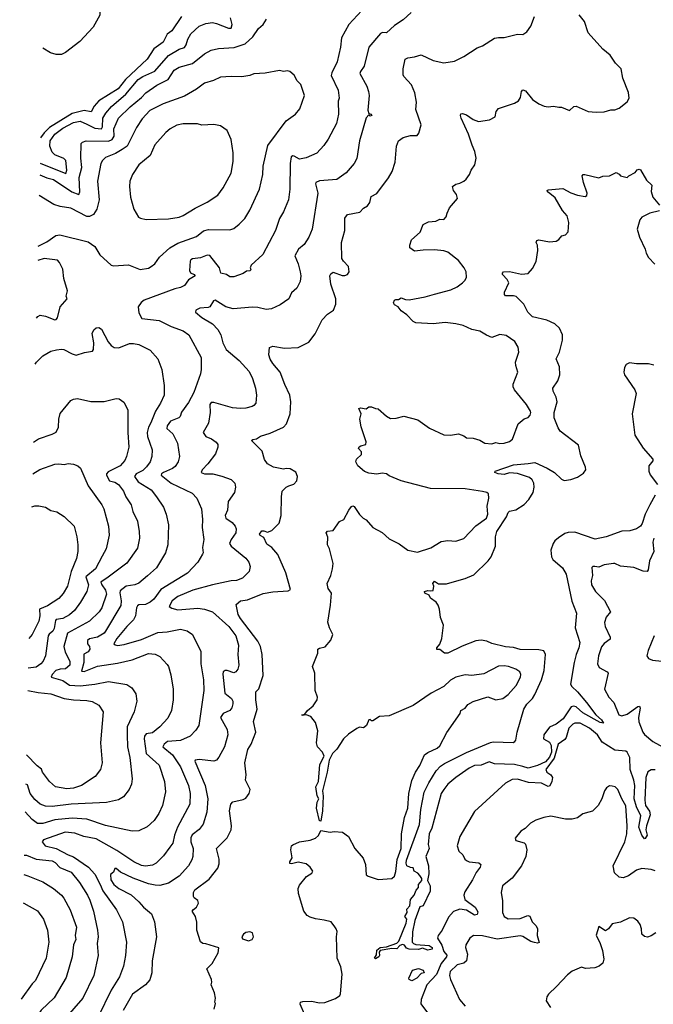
# Model space of a CAD drawing. Extents: x 2057697 to 2160550, y 827490 to 1016834.
# Tile 384 of 509: x 2059903 to 2064642, y 993569 to 1000931. Entities that reach past the tile are written whole.
import ezdxf

# ---------------------------------------------------------------- set-up
doc = ezdxf.new("R2010")
doc.units = 0

msp = doc.modelspace()

# ---------------------------------------------------------------- linework, layer by layer
at = {"layer": '0CON20XD'}
for points in [[(2060084.4, 1001272.5), (2060151.1, 1001231.1), (2060226.5, 1001166.5), (2060274.6, 1001114.6), (2060309.6, 1001089.6), (2060375, 1001059.8), (2060465, 1001041.8), (2060485, 1001027.3), (2060501.1, 1000995), (2060503.3, 1000965), (2060451.5, 1000875), (2060351.7, 1000768.3), (2060245, 1000687.1), (2060215, 1000671.1), (2060175, 1000672.1), (2060132.8, 1000682.8), (2060075, 1000719.4)], [(2062493.8, 1001035), (2062365.5, 1000894.5), (2062310, 1000795), (2062302.9, 1000725), (2062278.2, 1000615), (2062237.5, 1000535), (2062233.1, 1000515), (2062285.5, 1000405), (2062291.5, 1000345), (2062285, 1000322.5), (2062287.3, 1000225), (2062271.9, 1000155), (2062211.1, 1000038.9), (2062178.3, 999991.7), (2062125, 999934.2), (2062045, 999898.1), (2061995, 999888.9), (2061955, 999911.1), (2061945, 999913.1), (2061933.1, 999905), (2061925.4, 999855), (2061922.2, 999665), (2061912.5, 999585), (2061875.6, 999494.4), (2061846.9, 999445), (2061815.4, 999354.6), (2061721.4, 999175), (2061632.9, 999095), (2061626.7, 999076.7), (2061632.5, 999065), (2061625.9, 999054.1), (2061598.3, 999051.7), (2061575, 999032.5), (2061505, 999009.4), (2061475, 999008.6), (2061448.8, 999025), (2061407.5, 999035), (2061397.5, 999075), (2061325, 999167.1), (2061305, 999170), (2061255, 999151.8), (2061195, 999143.1), (2061183.1, 999136.9), (2061176.9, 999125), (2061172.1, 999055), (2061179.8, 999039.8), (2061208.8, 999025), (2061214, 999015), (2061165.6, 998985), (2061135.4, 998944.6), (2061105, 998928.2), (2061062, 998918), (2060834.6, 998835.4), (2060812.2, 998817.8), (2060789.4, 998785), (2060795, 998740), (2060816.7, 998696.7), (2060945, 998681.2), (2061036.4, 998636.4), (2061126, 998605), (2061167.5, 998575), (2061260, 998405), (2061261.1, 998315), (2061255.4, 998284.6), (2061204.4, 998145), (2061165, 998068), (2061112.9, 997997.1), (2061103.3, 997965), (2061092.5, 997955), (2061031.2, 997928.8), (2061005.4, 997895), (2061004.5, 997875), (2061048.2, 997835), (2061082.7, 997765), (2061098.5, 997665), (2061089.1, 997625), (2061065, 997590), (2061045.3, 997574.7), (2060978.1, 997545), (2060964.4, 997535), (2060961.4, 997525), (2061036.8, 997466.8), (2061191.8, 997391.8), (2061226.7, 997355), (2061262.5, 997275), (2061270.8, 997195), (2061267.9, 997135), (2061280, 997045), (2061270.6, 996985), (2061276, 996945), (2061271.2, 996935), (2061236, 996875), (2061157.6, 996792.4), (2060958.7, 996671.3), (2060905, 996598.9), (2060879.2, 996575), (2060845, 996559.2), (2060795, 996556.5), (2060785, 996550), (2060777.3, 996532.7), (2060770, 996475), (2060754.6, 996445), (2060703.8, 996395), (2060628.9, 996305), (2060608, 996265), (2060616.7, 996256.7), (2060635, 996253.1), (2060685, 996259.7), (2060815, 996297.9), (2060935, 996348.8), (2061005, 996354.5), (2061105.4, 996375.4), (2061155, 996363.1), (2061195.7, 996335), (2061257.9, 996207.9), (2061256.4, 996115), (2061276.4, 995995), (2061280.5, 995915), (2061242.9, 995655), (2061221.3, 995618.7), (2061176.9, 995573.1), (2061105, 995542), (2061008.1, 995535), (2060983.8, 995515), (2060973.1, 995495), (2061045.6, 995435.6), (2061106.1, 995345), (2061165.4, 995205), (2061177.7, 995145), (2061174.6, 995065), (2061083.4, 994895), (2061061.1, 994835), (2061047.3, 994775), (2061025.9, 994744.1), (2060979.2, 994680.7), (2060924.4, 994625), (2060895, 994610), (2060845, 994601.8), (2060815, 994606.2), (2060755.3, 994635.3), (2060629.8, 994719.8), (2060475, 994805.9), (2060383, 994823), (2060315, 994848.4), (2060243.8, 994856.2), (2060080.2, 994799.8), (2060070.6, 994785), (2060094.1, 994754.1), (2060175, 994734.2), (2060265, 994686.8), (2060305, 994672.7), (2060417.6, 994595), (2060465, 994541.8), (2060505.6, 994465), (2060525, 994416.7), (2060626, 994276), (2060671.9, 994185), (2060701.1, 994035), (2060694.5, 993935.5), (2060678.1, 993855), (2060649.1, 993775), (2060587.8, 993675), (2060490.9, 993475)], [(2062831.2, 1000985), (2062769.8, 1000930.2), (2062705, 1000887.5), (2062645, 1000833.3), (2062616, 1000836), (2062601.4, 1000828.6), (2062513.1, 1000725), (2062478.1, 1000585), (2062452.2, 1000545), (2062447.9, 1000527.9), (2062500, 1000435), (2062511.9, 1000395), (2062517.5, 1000365), (2062507.5, 1000255), (2062515, 1000230), (2062530, 1000225), (2062536, 1000215), (2062525, 1000210), (2062515, 1000220), (2062495, 1000197.5), (2062445, 1000026.7), (2062425, 999893.3), (2062403.8, 999855), (2062345, 999785.7), (2062275, 999735.6), (2062144.7, 999725.3), (2062118, 999715), (2062115.8, 999704.2), (2062132.2, 999635), (2062089.4, 999365), (2062065, 999304), (2062029.2, 999250.8), (2061987.5, 999215), (2061961.2, 999165), (2061986.4, 999105), (2062000.9, 999045), (2062004.5, 999015), (2061999.4, 998975), (2061976.2, 998923.8), (2061935, 998888.8), (2061915.5, 998844.5), (2061850.3, 998799.7), (2061785, 998769.2), (2061745, 998764.3), (2061685, 998780.6), (2061645, 998782.2), (2061499.2, 998769.2), (2061445, 998783.6), (2061365, 998834.2), (2061351.5, 998828.5), (2061325, 998784.4), (2061311.7, 998778.3), (2061251.2, 998775), (2061220.3, 998759.7), (2061218, 998745), (2061265.6, 998705), (2061345, 998656.4), (2061385.5, 998615), (2061408.1, 998575), (2061422.9, 998515), (2061446, 998465), (2061543.8, 998383.8), (2061620.2, 998300.2), (2061645, 998248.8), (2061666.4, 998176.4), (2061674.4, 998125), (2061670, 998065), (2061655, 998046), (2061640.9, 998039.1), (2061594.4, 998025.6), (2061555, 998024.5), (2061495, 998028.2), (2061355, 998069.4), (2061335, 998068), (2061325.5, 998054.5), (2061326.8, 997993.2), (2061314.5, 997915.5), (2061274.5, 997844.5), (2061295, 997815.7), (2061336.9, 997796.9), (2061372.1, 997772.1), (2061384, 997755), (2061385.8, 997735), (2061366.7, 997685), (2061310.5, 997609.5), (2061268.6, 997565), (2061260.8, 997545), (2061285, 997535.6), (2061346.6, 997536.6), (2061415, 997517.3), (2061484.5, 997494.5), (2061510.8, 997465), (2061517.5, 997435), (2061510, 997395), (2061461.3, 997328.7), (2061455.8, 997265), (2061440.6, 997225), (2061445.8, 997205), (2061492.2, 997172.2), (2061514.3, 997145), (2061520.6, 997125), (2061518.9, 997095), (2061484.4, 997045), (2061473.1, 997015), (2061484.3, 996995), (2061594.3, 996905), (2061615.7, 996875), (2061627.3, 996842.7), (2061619.2, 996805), (2061568.8, 996755), (2061525, 996739.1), (2061485, 996736.1), (2061343.8, 996705), (2061197.1, 996665), (2061085, 996617.7), (2061044.3, 996585), (2061022, 996545), (2061040.6, 996530.6), (2061085, 996520), (2061235, 996531.8), (2061285, 996523.8), (2061345, 996503.9), (2061466.9, 996395), (2061520.4, 996325), (2061538.2, 996255), (2061534.6, 996185), (2061540.7, 996105), (2061534.1, 996075.9), (2061519.4, 996055), (2061505, 996048.8), (2061455, 996065.5), (2061440, 996065), (2061425.5, 996054.5), (2061422.2, 996037.8), (2061437, 995897), (2061486.2, 995855), (2061496.1, 995835), (2061497.5, 995815), (2061488.5, 995785), (2061475, 995765.6), (2061425, 995743.8), (2061404.6, 995715), (2061454, 995625), (2061459.3, 995585), (2061435, 995495.8), (2061391.9, 995418.1), (2061375, 995395.8), (2061355, 995388.1), (2061245, 995399.6), (2061214.6, 995395.4), (2061211.7, 995388.3), (2061290.5, 995205), (2061310, 995105), (2061302.9, 995005), (2061274.7, 994915.3), (2061244.7, 994875.3), (2061192.8, 994837.2), (2061182, 994815), (2061182.7, 994785), (2061199.2, 994735), (2061196.7, 994675), (2061189.3, 994650.7), (2061165.4, 994604.6), (2061095, 994526.7), (2061015, 994474.5), (2060951.3, 994458.7), (2060915, 994459.7), (2060865, 994471.2), (2060752.5, 994512.5), (2060657.1, 994557.1), (2060624.2, 994585.8), (2060613.3, 994585), (2060605, 994557.5), (2060580.8, 994539.2), (2060585, 994500), (2060606.5, 994465), (2060644.5, 994435), (2060736.9, 994386.9), (2060795, 994335.3), (2060828.9, 994295), (2060888.5, 994245), (2060912.3, 994185), (2060925.6, 994075), (2060892.7, 993895), (2060890, 993805), (2060876.4, 993753.6), (2060845, 993714), (2060745.6, 993645), (2060677.3, 993522.7)], [(2060052.8, 999770.5), (2060105, 999748.4), (2060155, 999736.1), (2060293.4, 999643.4), (2060345.6, 999625), (2060353.3, 999645), (2060347.9, 999752.1), (2060366.7, 999825), (2060359.4, 999895), (2060363.8, 1000005), (2060373.5, 1000016.5), (2060400, 1000025), (2060566.7, 1000023.3), (2060594.8, 1000035.2), (2060609.4, 1000060.6), (2060606.1, 1000115), (2060642.5, 1000195), (2060730.2, 1000279.8), (2060815, 1000349.2), (2060845.8, 1000384.2), (2060929.3, 1000440.7), (2061012.7, 1000485), (2061059.4, 1000555), (2061095, 1000575.4), (2061195, 1000602.7), (2061285, 1000676.9), (2061335, 1000704.4), (2061390, 1000715), (2061507.4, 1000722.6), (2061588.1, 1000751.9), (2061647.4, 1000802.6), (2061689.2, 1000865), (2061724.3, 1000895.7), (2061748, 1000935)], [(2060054.8, 999857.3), (2060248.2, 999781.8), (2060255.8, 999805), (2060249, 999879), (2060233.6, 999893.6), (2060165, 999921), (2060145, 999940.4), (2060127.1, 999985), (2060130.2, 1000025), (2060164.7, 1000075), (2060225, 1000119), (2060305, 1000163.5), (2060355, 1000173), (2060405, 1000149.1), (2060465, 1000120.2), (2060515.2, 1000114.8), (2060521, 1000129), (2060525, 1000195.6), (2060546.9, 1000233.1), (2060588.9, 1000281.1), (2060695.7, 1000375), (2060789.6, 1000485), (2060825, 1000507.1), (2060914.8, 1000545.2), (2061016.4, 1000663.6), (2061095, 1000710.7), (2061135.6, 1000724.4), (2061147.7, 1000742.3), (2061159.2, 1000785), (2061182.9, 1000825), (2061245, 1000883.1), (2061295, 1000903.8), (2061345, 1000909.6), (2061375, 1000903.8), (2061465, 1000867.5), (2061485, 1000868.1), (2061491.1, 1000895), (2061479.6, 1000945)], [(2061113.3, 1000955), (2061040.9, 1000849.1), (2061005, 1000823.1), (2060976.1, 1000763.9), (2060907.2, 1000712.8), (2060856.8, 1000635), (2060693.8, 1000485), (2060639.2, 1000415), (2060495.4, 1000324.6), (2060460.3, 1000285), (2060437.4, 1000242.6), (2060385, 1000252.8), (2060295, 1000229.1), (2060126.7, 1000125), (2060086.3, 1000085), (2060059.3, 1000048.3)], [(2061357, 993533), (2061366.7, 993575), (2061362.5, 993585), (2061367.5, 993615), (2061360, 993655), (2061333.8, 993715), (2061340, 993735), (2061338, 993755), (2061302.5, 993835), (2061342.5, 993875), (2061387.5, 993955), (2061391.7, 993991.7), (2061295, 994022.5), (2061273.6, 994023.6), (2061255, 994037.5), (2061228.8, 994125), (2061227, 994183), (2061216.7, 994225), (2061193.8, 994265), (2061201.7, 994278.3), (2061226.2, 994295), (2061240, 994325), (2061235.8, 994345.8), (2061207.5, 994365), (2061203.3, 994375), (2061203.3, 994405), (2061213.8, 994425), (2061319.4, 994505), (2061385, 994588.6), (2061395, 994620), (2061393.8, 994655), (2061374.3, 994735), (2061454.2, 994815), (2061484.4, 994875), (2061487.5, 994905), (2061472.7, 995015), (2061481.2, 995065), (2061496.2, 995083.8), (2061575, 995100), (2061595, 995110), (2061618.8, 995145), (2061626.7, 995175), (2061592.5, 995245), (2061595.9, 995284.1), (2061587.5, 995375), (2061608.2, 995475), (2061634.3, 995515), (2061667.8, 995605), (2061650.8, 995685), (2061678.9, 995775), (2061669.2, 995845), (2061668.8, 995905), (2061691.7, 995928.3), (2061723, 996027), (2061717.1, 996185), (2061704.4, 996245), (2061684.4, 996285), (2061553.3, 996455), (2061536.2, 996485), (2061521.7, 996558.3), (2061554.2, 996585.8), (2061606.4, 996593.6), (2061725, 996640.8), (2061795, 996654.6), (2061909.5, 996660.5), (2061929.4, 996670.6), (2061894.4, 996795), (2061832.4, 996932.4), (2061788.1, 996985), (2061750.7, 997010.7), (2061729.1, 997059.1), (2061702, 997075), (2061695.7, 997085), (2061715, 997108.6), (2061729.7, 997109.7), (2061755, 997100), (2061788.3, 997111.7), (2061843.2, 997166.8), (2061859.2, 997225), (2061860, 997365), (2061866.7, 997405), (2061895, 997436.2), (2061916.4, 997446.4), (2061952.3, 997457.7), (2061975, 997482.5), (2061980, 997515), (2061967.3, 997547.3), (2061925, 997574), (2061895, 997576.2), (2061875, 997570), (2061800, 997585), (2061755, 997610), (2061732.7, 997642.7), (2061716.2, 997705), (2061637.5, 997785), (2061646.7, 997793.3), (2061675, 997796.2), (2061705, 997818), (2061775, 997838.9), (2061876, 997885), (2061899.3, 997910.7), (2061926.4, 997983.6), (2061931.4, 998075), (2061922.9, 998125), (2061885, 998202.5), (2061852, 998295), (2061795, 998360), (2061775, 998393.3), (2061766, 998425), (2061770, 998480), (2061795, 998490), (2061883.6, 998476.4), (2061985, 998480.8), (2062065, 998521.2), (2062111.7, 998581.7), (2062165, 998686), (2062205, 998730), (2062250, 998760), (2062268, 998805), (2062267.5, 998845), (2062228.6, 998955), (2062223.1, 999015), (2062228.6, 999031.4), (2062246.1, 999043.9), (2062315, 999019.4), (2062335, 999018.6), (2062353.3, 999025), (2062366, 999045), (2062362.5, 999085), (2062324.7, 999124.7), (2062313.3, 999145), (2062310.8, 999265), (2062334, 999355), (2062333.3, 999446.7), (2062355, 999473.8), (2062447.4, 999492.6), (2062475, 999523.3), (2062505, 999540), (2062520.8, 999565), (2062531.7, 999608.3), (2062575, 999631.2), (2062661.7, 999748.3), (2062688, 999795), (2062712, 999865), (2062720.8, 999985), (2062736.2, 1000025), (2062770.3, 1000049.7), (2062825, 1000066.2), (2062875, 1000066.2), (2062887.6, 1000082.4), (2062905.7, 1000144.3), (2062865, 1000260), (2062870, 1000315), (2062858.8, 1000385), (2062832.5, 1000445), (2062775.7, 1000505.7), (2062769.7, 1000519.7), (2062770, 1000565), (2062786.2, 1000635), (2062805, 1000647.1), (2062855, 1000652.5), (2062905, 1000669.2), (2062995, 1000626.2), (2063075, 1000608.8), (2063155, 1000620), (2063225, 1000656.2), (2063325, 1000720), (2063365, 1000736), (2063455, 1000792.5), (2063485, 1000799.2), (2063525, 1000797.5), (2063625, 1000822), (2063665, 1000821.2), (2063695, 1000840), (2063725, 1000882.5), (2063751.9, 1000955)], [(2062187.1, 996242.9), (2062228.8, 996291.2), (2062246, 996335), (2062220, 996385), (2062206.4, 996426.4), (2062227.5, 996555), (2062234.3, 996644.3), (2062209.3, 996679.3), (2062201.2, 996715), (2062230, 996775), (2062243.3, 996825), (2062246.7, 996865), (2062220.8, 996975), (2062203.9, 997006.1), (2062207, 997063), (2062194.4, 997095), (2062205, 997108), (2062247.5, 997112.5), (2062295, 997180), (2062326.4, 997193.6), (2062363.8, 997265), (2062385, 997292.5), (2062395, 997297.5), (2062405, 997292.5), (2062445, 997232.5), (2062472.5, 997205), (2062495, 997192.5), (2062545, 997133.3), (2062615, 997096), (2062665, 997050), (2062741.2, 997011.2), (2062805, 996965.8), (2062878.8, 996951.2), (2062977.1, 996982.9), (2063055, 997030), (2063105, 997036.2), (2063165, 997033.3), (2063225, 997051.2), (2063314.3, 997145.7), (2063395, 997204), (2063402.9, 997235), (2063400, 997295), (2063411.2, 997355), (2063410, 997385), (2063395.5, 997395.5), (2063365, 997402.9), (2063235, 997424.3), (2062975, 997425.6), (2062755, 997484), (2062665, 997520), (2062645, 997536), (2062615, 997540), (2062575, 997532.9), (2062515, 997540.8), (2062482.3, 997552.3), (2062432.5, 997595), (2062416.7, 997625), (2062422.5, 997645), (2062458.8, 997681.2), (2062459.5, 997699.5), (2062436.7, 997725), (2062442.3, 997737.7), (2062455, 997744), (2062492.5, 997755), (2062493.3, 997775), (2062457.3, 997887.3), (2062446.2, 997945), (2062456.7, 997985), (2062440, 998025), (2062450.7, 998029.3), (2062495, 998022.5), (2062515, 998037.5), (2062535, 998037.5), (2062563, 998023), (2062585, 998022.5), (2062645, 997966.2), (2062675, 997950), (2062717.7, 997952.3), (2062775, 997966), (2062880.5, 997940.5), (2062967.6, 997877.6), (2063075, 997827.1), (2063124.3, 997825.7), (2063185, 997834.2), (2063225, 997820), (2063245, 997803.8), (2063295, 997803.3), (2063345, 997788), (2063382.5, 997765), (2063435, 997760), (2063465, 997770), (2063495, 997762.9), (2063525.5, 997764.5), (2063565, 997777.1), (2063589.2, 997795), (2063629.7, 997910.3), (2063675, 997946.2), (2063705, 997956.7), (2063720, 997975), (2063726.7, 997995), (2063723.8, 998005), (2063694.2, 998055), (2063603.2, 998163.2), (2063594, 998185), (2063594, 998205), (2063628, 998295), (2063612.5, 998345), (2063611.2, 998371.2), (2063636.4, 998446.4), (2063631.7, 998481.7), (2063606.7, 998525), (2063540.8, 998570.8), (2063495, 998577.5), (2063435, 998556.2), (2063395, 998572), (2063345, 998602.5), (2063285, 998616), (2063220, 998645), (2063165, 998657.9), (2063085, 998666.6), (2062995, 998658.2), (2062865, 998665.7), (2062845.6, 998675.6), (2062798.8, 998725), (2062755, 998753.3), (2062733.8, 998783.8), (2062705, 998800), (2062699.4, 998815), (2062705, 998833.8), (2062715, 998840), (2062735, 998840), (2062755, 998852.5), (2062788.8, 998838.8), (2062815, 998836), (2062935, 998858), (2063005, 998879.2), (2063127.6, 998912.4), (2063173.8, 998935), (2063213.8, 998965), (2063235.6, 998984.4), (2063244.2, 999005), (2063240.8, 999045), (2063227.5, 999075), (2063185, 999131.4), (2063105, 999192.5), (2063075, 999202.5), (2063005, 999210), (2062921.1, 999208.9), (2062855, 999200.8), (2062821.2, 999225), (2062820, 999245), (2062832, 999285), (2062897.3, 999342.7), (2062921.2, 999398.8), (2062960.9, 999419.1), (2063016.1, 999423.9), (2063045, 999440), (2063075, 999437.5), (2063093.6, 999456.4), (2063098.8, 999485), (2063116.2, 999525), (2063176.7, 999595), (2063170, 999625), (2063146.7, 999655), (2063140, 999685), (2063165, 999702), (2063195, 999708.8), (2063225.7, 999724.3), (2063241.2, 999738.8), (2063267.4, 999772.6), (2063280, 999805), (2063306.2, 999845), (2063316.2, 999895), (2063306.7, 999945), (2063286.7, 999993.3), (2063260.5, 1000075), (2063204, 1000196), (2063198.8, 1000215), (2063202, 1000228), (2063215, 1000230), (2063245, 1000220), (2063295, 1000186), (2063335, 1000171.2), (2063417.7, 1000182.3), (2063460, 1000205), (2063466.7, 1000245), (2063485, 1000266.7), (2063603.9, 1000306.1), (2063632.5, 1000325), (2063649.5, 1000350.5), (2063656.7, 1000395), (2063665, 1000406.7), (2063685, 1000400), (2063738.8, 1000335), (2063785, 1000302), (2063825, 1000284), (2063855, 1000279.2), (2063895, 1000285.8), (2063933.9, 1000276.1), (2063955, 1000277.5), (2064015, 1000251.2), (2064048, 1000282), (2064065, 1000284.2), (2064154.3, 1000244.3), (2064215, 1000238.9), (2064275, 1000242.9), (2064325, 1000257.5), (2064355, 1000257.5), (2064385, 1000269.2), (2064445, 1000316.7), (2064460, 1000345), (2064456.9, 1000386.9), (2064414, 1000495), (2064400, 1000565), (2064358.8, 1000605), (2064320, 1000665), (2064265, 1000710.6), (2064155, 1000833.8), (2064126.6, 1000916.6), (2064086.8, 1000966.8)], [(2060040.3, 999238.4), (2060105, 999270.9), (2060173.2, 999316.8), (2060202.7, 999322.7), (2060415, 999270), (2060463.8, 999235), (2060502.1, 999172.1), (2060586.1, 999096.1), (2060605, 999092), (2060717.7, 999097.7), (2060805, 999064), (2060865, 999074), (2060886.7, 999085), (2060913.3, 999105), (2060948, 999155), (2061025.3, 999224.7), (2061085, 999260.4), (2061225, 999310.9), (2061276.5, 999353.5), (2061315, 999362.1), (2061475, 999360), (2061505, 999369.2), (2061545, 999402), (2061585.7, 999445), (2061623.4, 999506.6), (2061696.9, 999663.1), (2061720.4, 999775), (2061724.5, 999835), (2061759.7, 999990.3), (2061895.8, 1000174.2), (2061965.6, 1000224.4), (2061998.8, 1000265), (2062032, 1000365), (2062005, 1000446.7), (2061978.8, 1000475), (2061955, 1000517.5), (2061923.6, 1000543.6), (2061905, 1000548.8), (2061875, 1000543.8), (2061845, 1000551.2), (2061738.8, 1000531.2), (2061655, 1000527.5), (2061625, 1000514.2), (2061565, 1000504.3), (2061485, 1000507.5), (2061405, 1000500.6), (2061352.8, 1000477.2), (2061285, 1000456.9), (2061225, 1000410.6), (2061135, 1000360), (2060975, 1000302.7), (2060875, 1000251.9), (2060819.6, 1000190.4), (2060776.2, 1000125), (2060706.9, 999985), (2060670.4, 999959.6), (2060620, 999930), (2060545, 999900), (2060522.4, 999877.6), (2060510, 999855), (2060485.6, 999725), (2060496.5, 999585), (2060480.6, 999515), (2060455, 999474.2), (2060425, 999458.6), (2060405, 999458.6), (2060285, 999521.5), (2060205, 999533.5), (2060159.1, 999549.1), (2060049.2, 999616.9)], [(2060847.7, 999437.7), (2061015, 999442.9), (2061095, 999455.6), (2061125, 999466.5), (2061215, 999522.2), (2061305, 999567.1), (2061385, 999620), (2061425.5, 999674.5), (2061485.5, 999784.5), (2061499.1, 999870.9), (2061498.6, 999935), (2061484.2, 1000035), (2061455, 1000103.3), (2061405, 1000136.7), (2061355, 1000148.8), (2061265, 1000142.9), (2061232.7, 1000152.7), (2061125, 1000151.9), (2061078.3, 1000141.7), (2061028.8, 1000115), (2060995, 1000088.8), (2060914.3, 999995), (2060878, 999915), (2060794.6, 999845.4), (2060747.1, 999775), (2060727.1, 999725), (2060723.3, 999685), (2060730.6, 999605), (2060756, 999515), (2060791.2, 999455), (2060806.1, 999446.1), (2060847.7, 999437.7)], [(2063665, 995347.8), (2063602.6, 995362.6), (2063455, 995367.5), (2063415, 995382.9), (2063355, 995358), (2063305, 995354.2), (2063263.3, 995335), (2063165, 995266), (2063105, 995214.2), (2063074, 995176), (2063055.6, 995145), (2062984, 994886), (2062964.3, 994845), (2062958.8, 994765), (2062966.2, 994735), (2062940, 994675), (2062959.5, 994605), (2062961.8, 994545), (2062951.8, 994495), (2062972.5, 994455), (2062972, 994415), (2062920, 994305), (2062895, 994297.5), (2062858.6, 994195), (2062841.7, 994111.7), (2062837.5, 994035), (2062847.5, 994025), (2062865, 994016.7), (2062965, 994008.4), (2062987.8, 993995), (2062987.2, 993982.8), (2062955, 993973.8), (2062915, 993988.8), (2062885, 993979.5), (2062815, 993981.9), (2062795, 993989.2), (2062781.7, 994011.7), (2062765, 994017.1), (2062745, 994009.2), (2062723.8, 993985), (2062685, 993986.9), (2062599.3, 993970.7), (2062591.7, 993958.3), (2062593.8, 993935), (2062588.8, 993925), (2062565, 993908.8), (2062556.7, 993915), (2062570.5, 993939.5), (2062574, 993975), (2062598.8, 993995), (2062645, 993999.2), (2062723, 994027), (2062738, 994042), (2062792.2, 994175), (2062798.6, 994205), (2062783.9, 994226.1), (2062800.8, 994255), (2062799.3, 994280.7), (2062820.8, 994305), (2062825, 994352.5), (2062853.8, 994385), (2062868, 994422), (2062885, 994442.5), (2062885.7, 994465), (2062910.4, 994495), (2062909.2, 994509.2), (2062895, 994533.3), (2062880.7, 994550.7), (2062852.5, 994565), (2062845, 994590), (2062825, 994591.2), (2062799.2, 994605), (2062793.8, 994623.8), (2062796.8, 994646.8), (2062892.6, 994915), (2062903.1, 995025), (2062928.8, 995155), (2062963.4, 995225), (2063018.6, 995315), (2063050.1, 995349.9), (2063080.5, 995369.5), (2063245, 995453.1), (2063425, 995528), (2063445, 995532), (2063593.6, 995526.4), (2063605, 995533.3), (2063613.8, 995545), (2063624, 995605), (2063672.7, 995775), (2063696.7, 995813.3), (2063738.8, 995855), (2063755.3, 995885), (2063804.2, 995995.8), (2063826.2, 996065), (2063836, 996185), (2063822.5, 996212.5), (2063785, 996220), (2063646.7, 996223.3), (2063596.4, 996236.4), (2063535, 996241.5), (2063435, 996267.8), (2063395.4, 996285.4), (2063355, 996290.9), (2063313.8, 996286.2), (2063212.4, 996247.6), (2063105, 996196), (2063080, 996195), (2063045, 996222.5), (2063023, 996223), (2063023.8, 996235), (2063045, 996262.5), (2063061.2, 996305), (2063073, 996403), (2063050.7, 996460.7), (2063043.3, 996525), (2063033.3, 996555), (2063017.5, 996575), (2062975, 996606.7), (2062965, 996628.8), (2062932.4, 996642.4), (2062930, 996655), (2062955, 996664.4), (2062975, 996660), (2062995.9, 996664.1), (2063000, 996695), (2062993.3, 996715), (2063005, 996732.5), (2063035, 996713.8), (2063095, 996714.2), (2063119.1, 996720.9), (2063235, 996752.2), (2063300.5, 996779.5), (2063407.5, 996885), (2063428.1, 996915), (2063460.9, 996995), (2063461.7, 997065), (2063471.5, 997105), (2063542.7, 997215), (2063555, 997247.5), (2063565, 997256.4), (2063613.4, 997266.6), (2063675, 997306.2), (2063710.4, 997345), (2063742.8, 997397.2), (2063751.2, 997435), (2063747.2, 997465), (2063735, 997490), (2063715, 997507.2), (2063625, 997537), (2063565, 997542.5), (2063525, 997531.5), (2063482.5, 997535), (2063456.2, 997545), (2063460, 997555), (2063595, 997602.6), (2063706.3, 997613.7), (2063755, 997620.7), (2063847.5, 997577.5), (2063903.5, 997545), (2063955, 997496.2), (2063975, 997486.7), (2064025, 997492.2), (2064075, 997509.7), (2064120.5, 997539.5), (2064136.2, 997565), (2064135.4, 997585), (2064099.2, 997669.2), (2064081.1, 997751.1), (2063945.5, 997855.5), (2063929.8, 997879.8), (2063899.7, 997955), (2063901.3, 997995), (2063923.3, 998075), (2063915, 998108.6), (2063892.7, 998155), (2063890.7, 998175), (2063928.3, 998231.7), (2063942.1, 998275), (2063940, 998335), (2063915.3, 998395), (2063940, 998445), (2063962, 998535), (2063961.8, 998575), (2063941.1, 998625), (2063905, 998656.4), (2063845.4, 998685.4), (2063739.3, 998709.3), (2063704, 998745), (2063673.3, 998803.3), (2063615, 998861.9), (2063595, 998867.8), (2063535, 998866.7), (2063527.7, 998877.7), (2063528.9, 998895), (2063561.9, 998965), (2063548.8, 998988.8), (2063513.8, 999025), (2063512.5, 999035), (2063520, 999045), (2063565, 999049.2), (2063655, 999027.5), (2063705, 999034.4), (2063738.7, 999071.3), (2063765.7, 999124.3), (2063779.2, 999205), (2063776, 999245), (2063766, 999265), (2063770, 999280), (2063785, 999285.6), (2063865, 999270), (2063915, 999276.2), (2063935, 999286.7), (2063957.5, 999315), (2063985, 999323.8), (2064006, 999345), (2064010.6, 999415), (2063998.1, 999465), (2063961.9, 999505), (2063908.5, 999598.5), (2063868.3, 999631.7), (2063851.2, 999645), (2063847.5, 999655), (2063855, 999660), (2063965, 999670), (2064025, 999637.5), (2064075, 999618.9), (2064131.2, 999608.8), (2064144.1, 999615.9), (2064147.1, 999635), (2064120, 999715), (2064110, 999765), (2064116.4, 999773.6), (2064130, 999775), (2064235, 999748.8), (2064265, 999761.2), (2064315, 999763.3), (2064365, 999787.5), (2064385, 999777.5), (2064395, 999763.3), (2064445, 999752.5), (2064457.5, 999765), (2064505, 999787.5), (2064521.7, 999808.3), (2064535, 999812.5), (2064545, 999807.5), (2064591.2, 999731.2), (2064630, 999695), (2064626.4, 999646.4), (2064637.5, 999605), (2064687.5, 999545)], [(2064687, 999503), (2064615, 999484), (2064555, 999455.8), (2064540.8, 999435), (2064521.9, 999365), (2064537.8, 999305), (2064581.4, 999215), (2064587.5, 999185), (2064605, 999153.8), (2064652.2, 999102.2)], [(2060027.6, 998698.8), (2060037.8, 998712.2), (2060055, 998721.4), (2060095, 998715.5), (2060165, 998688), (2060175, 998690), (2060185, 998702.5), (2060204.4, 998785), (2060256.7, 998845), (2060251.2, 998865), (2060259.2, 998905), (2060232.5, 998995), (2060225.6, 999065.6), (2060201.4, 999115), (2060185, 999134.2), (2060085, 999144.7), (2060037.8, 999130.9)], [(2060019.6, 998355.7), (2060028.7, 998371.3), (2060075, 998418.6), (2060135, 998452), (2060177.3, 998462.7), (2060215, 998468.6), (2060232.5, 998465), (2060295, 998432.2), (2060325, 998423.3), (2060387, 998443), (2060446.4, 998453.6), (2060454.4, 998465.6), (2060458.1, 998515), (2060446, 998585), (2060456.4, 998613.6), (2060475, 998626.7), (2060495, 998630), (2060515, 998616.7), (2060565, 998523.3), (2060586.2, 998495), (2060609.7, 998479.7), (2060645, 998477.5), (2060725, 998509.1), (2060755, 998510.9), (2060793.6, 998503.6), (2060879.7, 998459.7), (2060935, 998396.7), (2060965.6, 998315.6), (2060984.4, 998195), (2060982.2, 998125), (2060955.6, 998065), (2060919.5, 998005), (2060884.2, 997915.8), (2060865.2, 997884.8), (2060855.3, 997845), (2060857.6, 997815), (2060894.4, 997715.6), (2060892.2, 997665), (2060878.2, 997625), (2060852.1, 997587.9), (2060825, 997560), (2060774.4, 997535), (2060761.5, 997515), (2060789.1, 997475), (2060885, 997416.7), (2060926.9, 997365), (2060977.6, 997287.6), (2060998.1, 997235), (2061015.6, 997155), (2061011.2, 997005), (2060994.4, 996945), (2060925, 996831.9), (2060858.1, 996771.9), (2060795, 996717.5), (2060765, 996704.6), (2060700, 996695), (2060655, 996660), (2060651.3, 996645), (2060662.9, 996585), (2060658.7, 996551.3), (2060545, 996358.9), (2060534.4, 996345), (2060485, 996315.4), (2060425, 996302.1), (2060410.4, 996289.6), (2060410, 996265), (2060423.9, 996243.9), (2060427.7, 996225), (2060415, 996204.5), (2060383.8, 996186.2), (2060382.3, 996125), (2060365, 996060), (2060385, 996056.8), (2060485, 996097.1), (2060635, 996120), (2060745, 996144.6), (2060865, 996193.3), (2060915, 996188.5), (2060950.4, 996170.4), (2061005, 996110), (2061015.8, 996095), (2061033, 996033), (2061050.8, 995925), (2061050.8, 995845), (2061039.4, 995765), (2061010.7, 995709.3), (2060950.6, 995645), (2060895, 995599.5), (2060847.6, 995592.4), (2060836.7, 995575), (2060833.9, 995555), (2060848.4, 995445), (2060945, 995358.6), (2060986.5, 995236.5), (2060992.4, 995157.6), (2060970, 995055), (2060942.5, 994995), (2060907.5, 994945), (2060855, 994895.8), (2060795, 994865.8), (2060745, 994863.1), (2060545, 994906), (2060405, 994954.7), (2060295, 994962.1), (2060165, 994949.2), (2060075, 994920.8), (2060035, 994920.8), (2059995, 994950), (2059943.8, 995009)], [(2064645, 998347.8), (2064605, 998358.2), (2064515, 998359.1), (2064463.7, 998366.3), (2064437.8, 998352.2), (2064425, 998330), (2064420.4, 998295), (2064426.4, 998275), (2064502.8, 998165), (2064513.6, 998136.4), (2064484.6, 997984.6), (2064504.6, 997825), (2064565, 997727.1), (2064637.5, 997645), (2064637.9, 997632.1), (2064608.9, 997595), (2064608.2, 997555), (2064619.1, 997529.1), (2064674, 997455)], [(2060005.9, 997771.3), (2060043.1, 997796.9), (2060145, 997831.5), (2060175, 997848.1), (2060193.1, 997885), (2060195.6, 997945), (2060204.4, 997985.6), (2060285.9, 998084.1), (2060305.9, 998094.1), (2060335, 998098), (2060435, 998076), (2060535, 998075.8), (2060625, 998098.8), (2060647.3, 998097.3), (2060682.5, 998072.5), (2060712, 998015), (2060711.5, 997845), (2060719.6, 997735), (2060702.5, 997665), (2060689.5, 997635), (2060655, 997596.7), (2060565, 997550.9), (2060551.5, 997535), (2060551.8, 997525), (2060574.3, 997484.3), (2060615, 997474.6), (2060641.5, 997455), (2060678.2, 997405), (2060695.6, 997365), (2060735.6, 997305), (2060750, 997255), (2060782.7, 997182.7), (2060797.1, 997105), (2060799.5, 997055), (2060785, 996980), (2060705, 996868.1), (2060565, 996762.8), (2060509.6, 996725), (2060516.7, 996705), (2060545.3, 996665), (2060550.9, 996635), (2060516.3, 996533.7), (2060496.7, 996503.3), (2060425, 996434.6), (2060259.2, 996345), (2060232.7, 996245), (2060242.8, 996202.8), (2060276.9, 996135), (2060277.3, 996105), (2060245, 996077.9), (2060205, 996075.2), (2060174.2, 996065.8), (2060144.7, 996035), (2060139.2, 996015), (2060225, 995990), (2060275, 995955.2), (2060355, 995951.2), (2060465, 995962), (2060567.2, 995982.8), (2060705, 995959.4), (2060742, 995935), (2060770.9, 995890.9), (2060778.6, 995835), (2060759.4, 995755), (2060707.8, 995645), (2060706.5, 995585), (2060709.1, 995495), (2060726.2, 995415), (2060744.3, 995255), (2060738.6, 995215), (2060721.4, 995175), (2060678.3, 995121.7), (2060641.3, 995098.7), (2060551.1, 995078.9), (2060287, 995067), (2060145, 995048.9), (2060095, 995050), (2060055, 995066.2), (2060015, 995100.9), (2059981.8, 995145), (2059960.2, 995210.2), (2059948.2, 995215.5)], [(2060000.3, 997534.9), (2060052.4, 997567.6), (2060165, 997607.1), (2060195, 997610.6), (2060235, 997605.8), (2060265, 997612.5), (2060305, 997608.8), (2060337.5, 997595), (2060357.3, 997577.3), (2060414.4, 997445), (2060517.3, 997305), (2060532.3, 997275), (2060567.8, 997145), (2060572.4, 997077.6), (2060550.4, 996975), (2060519.1, 996920.9), (2060470, 996825), (2060397.6, 996765), (2060418, 996705), (2060404.5, 996655), (2060356.5, 996575), (2060312.5, 996515), (2060275, 996481.5), (2060226.5, 996453.5), (2060175, 996445.9), (2060170.1, 996439.9), (2060161.2, 996378.8), (2060149.6, 996360.4), (2060122.1, 996337.9), (2060116.9, 996325), (2060096.8, 996175), (2060079.5, 996135), (2060061.4, 996115), (2060025, 996090.9), (2059966.6, 996081.7)], [(2064654.7, 997375.3), (2064616.7, 997303.3), (2064581.9, 997235), (2064558.2, 997165), (2064545, 997144.6), (2064515, 997124.7), (2064465, 997108.5), (2064405, 997107.1), (2064288, 997065), (2064207, 997047), (2064055, 997099.6), (2064005, 997097.8), (2063980.1, 997089.9), (2063931.7, 997058.3), (2063904.4, 997035), (2063891.5, 997015), (2063874.1, 996965), (2063880.3, 996915), (2063891.3, 996895), (2063962.2, 996832.2), (2063990.8, 996785), (2064032.9, 996582.9), (2064067.5, 996495), (2064057.8, 996385), (2064091.9, 996275), (2064085.5, 996234.5), (2064064.5, 996185.5), (2064050, 996125), (2064023, 995963), (2064032.5, 995945), (2064075, 995905.7), (2064142.3, 995825), (2064212.9, 995732.9), (2064255, 995697.1), (2064269.3, 995670.7), (2064245, 995675.6), (2064115, 995747.6), (2064064.4, 995794.4), (2064045, 995799.2), (2064027.2, 995792.8), (2063967.9, 995705), (2063915, 995663.1), (2063865, 995640.8), (2063823.4, 995585), (2063820, 995555), (2063865, 995528.8), (2063877.8, 995505), (2063880.5, 995455), (2063865, 995417.1), (2063835, 995382.4), (2063775, 995354.9), (2063705, 995335.9), (2063665, 995347.8)], [(2059994.5, 997287.9), (2060015, 997297.1), (2060045, 997297.5), (2060095, 997285.8), (2060135, 997262.5), (2060181.2, 997251.2), (2060235, 997216.2), (2060309.2, 997145), (2060330, 997065), (2060338.9, 997005), (2060338.5, 996955), (2060328.1, 996901.9), (2060286.9, 996805), (2060260, 996695), (2060228.3, 996641.7), (2060195.9, 996604.1), (2060111.3, 996548.7), (2060050, 996525), (2060054.6, 996475), (2060045.4, 996435), (2059996.5, 996335), (2059971.5, 996303.9)], [(2064645.6, 997055), (2064637.8, 997025), (2064644.3, 996955), (2064613.8, 996885), (2064602.5, 996817.5), (2064595, 996806.7), (2064565, 996806.9), (2064495.4, 996835.4), (2064395, 996844.4), (2064355, 996866.2), (2064345, 996866.2), (2064275, 996856), (2064235, 996836.7), (2064205, 996843.3), (2064188.3, 996841.7), (2064182.5, 996835), (2064186, 996775), (2064175.7, 996735), (2064178.6, 996705), (2064210, 996655), (2064277.6, 996587.6), (2064322.5, 996505), (2064290, 996465), (2064275.6, 996425), (2064280.6, 996395), (2064318.6, 996315), (2064319.7, 996300.3), (2064275, 996266.9), (2064255, 996242.5), (2064230.7, 996175), (2064223.9, 996115), (2064237.9, 996087.9), (2064296.3, 996056.3), (2064304.2, 996045), (2064276.2, 995925), (2064310, 995865), (2064345.7, 995825), (2064384.2, 995735), (2064405, 995725.8), (2064445, 995739.5), (2064525, 995796), (2064538.8, 995798.8), (2064543.8, 995783.8), (2064530.6, 995715), (2064532.3, 995682.3), (2064562.2, 995605), (2064575, 995586.2), (2064637.1, 995535), (2064715, 995491.1)], [(2064647.1, 996325), (2064602, 996215), (2064594.2, 996175), (2064605.7, 996155.7), (2064635, 996142.5), (2064705, 996134.4)], [(2062032.9, 993495), (2062001.2, 993571.2), (2062003.3, 993585), (2062019.5, 993590.5), (2062085, 993592), (2062145, 993581.4), (2062185, 993584.2), (2062265.9, 993614.1), (2062297.5, 993635), (2062303, 993647), (2062314.5, 993795.5), (2062305, 993848.8), (2062277.5, 993915), (2062272, 994075), (2062277.1, 994115), (2062270.8, 994135), (2062258.7, 994148.7), (2062232.5, 994185), (2062179.2, 994199.2), (2062115, 994207.3), (2062075, 994221.1), (2062053.9, 994233.9), (2062028.5, 994265), (2061988.2, 994398.2), (2061986.1, 994435), (2061995, 994460), (2062048.8, 994525), (2062088.8, 994551.2), (2062096.2, 994565), (2062076.2, 994595), (2062045, 994618.9), (2061985, 994632.5), (2061935, 994620), (2061922.2, 994622.2), (2061922.5, 994635), (2061940, 994665), (2061931.2, 994725), (2061936.4, 994753.6), (2061945, 994762.5), (2061996.1, 994783.9), (2062075, 994797.5), (2062115, 994811.9), (2062137.6, 994832.4), (2062155, 994870), (2062225, 994857.5), (2062255, 994862), (2062317.7, 994857.7), (2062361.2, 994825), (2062410, 994735), (2062471.7, 994661.7), (2062488.7, 994615), (2062495, 994536.7), (2062507.9, 994527.9), (2062585, 994502.1), (2062685, 994510.5), (2062705, 994527.5), (2062716.8, 994563.2), (2062726.9, 994653.1), (2062755.3, 994735.3), (2062758.2, 994845), (2062779.6, 994965), (2062804.7, 995035.3), (2062813.8, 995145), (2062836.6, 995243.4), (2062862.5, 995305), (2062894.4, 995355), (2062931.4, 995435), (2062955, 995453.1), (2063025, 995484.3), (2063045, 995502), (2063097.2, 995602.8), (2063196, 995745), (2063203.3, 995765), (2063235.5, 995784.5), (2063255, 995810), (2063295, 995833.3), (2063405, 995868.8), (2063465, 995846), (2063515, 995855.8), (2063555.8, 995885), (2063616.3, 995953.7), (2063648.1, 996015), (2063650, 996035), (2063643.8, 996055), (2063614.5, 996074.5), (2063557.5, 996095), (2063525, 996100.6), (2063483.2, 996096.8), (2063375, 996040), (2063285, 996028.8), (2063235, 996033.3), (2063164.1, 996015.9), (2063125.9, 995994.1), (2063075, 995946.2), (2062981.2, 995895), (2062845.5, 995804.5), (2062665, 995725.8), (2062595, 995721.2), (2062545, 995690), (2062535, 995690), (2062525, 995700), (2062515, 995697.5), (2062496.4, 995653.6), (2062475, 995637.5), (2062458.3, 995638.3), (2062445, 995642.5), (2062425, 995632.5), (2062361.2, 995588.8), (2062323.8, 995555), (2062275, 995477.5), (2062243.3, 995445), (2062217.5, 995395), (2062203.3, 995305), (2062166.7, 995165), (2062172.5, 995125), (2062166.7, 995015), (2062155, 994940), (2062145, 994942.5), (2062123.6, 995036.4), (2062128.3, 995081.7), (2062140, 995105), (2062128.3, 995128.3), (2062117.5, 995195), (2062137.5, 995235), (2062148.3, 995361.7), (2062180, 995425), (2062167.5, 995455), (2062130, 995495), (2062122.5, 995525), (2062133.8, 995615), (2062115.9, 995675.9), (2062080.7, 995720.7), (2062045, 995733.8), (2062015, 995730), (2062013.8, 995735), (2062035, 995740), (2062055, 995766.2), (2062097.7, 995802.3), (2062128.8, 995845), (2062131.2, 995865), (2062112, 995915), (2062111.2, 996045), (2062093.8, 996095), (2062133.3, 996195), (2062133.8, 996225), (2062145, 996233.3), (2062187.1, 996242.9)], [(2059963.1, 995916.9), (2060041.7, 995901.7), (2060135, 995890.9), (2060235, 995855.6), (2060305, 995845.6), (2060405, 995841.9), (2060445, 995833.1), (2060496, 995805), (2060527.1, 995755), (2060506.4, 995525), (2060518.9, 995375), (2060506.7, 995325), (2060468.1, 995271.9), (2060364.7, 995205.3), (2060305, 995184.6), (2060255, 995179.6), (2060170, 995195), (2060125, 995235.7), (2060073.3, 995305), (2060067, 995327), (2060032.6, 995352.6), (2059952.8, 995433.6)], [(2064655, 995322.3), (2064625, 995323.6), (2064601.4, 995308.6), (2064585.3, 995265), (2064578, 995095), (2064584.2, 995055), (2064613.1, 995013.1), (2064619, 994985), (2064590.5, 994905), (2064586.7, 994875), (2064595.5, 994835), (2064581.7, 994808.3), (2064575, 994806.2), (2064555, 994834.4), (2064534.3, 994895), (2064548, 994978), (2064515, 995045.5), (2064499.1, 995105), (2064502.6, 995205), (2064495.5, 995245), (2064468.1, 995325), (2064467.1, 995415), (2064445.4, 995455), (2064435, 995463.1), (2064355, 995469.3), (2064259.7, 995529.7), (2064225, 995584.5), (2064165, 995633.8), (2064095, 995672.3), (2064055, 995672.5), (2064039.2, 995665), (2064010, 995635), (2063990.8, 995565), (2063980.2, 995549.8), (2063930.7, 995515), (2063899.8, 995410.2), (2063837.3, 995325), (2063845.2, 995305.2), (2063874.7, 995284.7), (2063886.5, 995265), (2063882.2, 995235), (2063866.9, 995203.1), (2063855, 995197.1), (2063805, 995223.9), (2063708.1, 995228.1), (2063625, 995252.9), (2063585, 995250), (2063535, 995223.1), (2063305, 995010), (2063195.5, 994825), (2063175.5, 994755), (2063187.5, 994715), (2063217.4, 994687.4), (2063232.5, 994655), (2063245, 994643.5), (2063265, 994634.6), (2063337.1, 994627.1), (2063350.8, 994615), (2063347.1, 994595), (2063315.7, 994554.3), (2063289.3, 994500.7), (2063230.8, 994409.2), (2063223.4, 994385), (2063232.1, 994352.1), (2063310.5, 994295), (2063329.1, 994260.9)], [(2064655, 994566.7), (2064625, 994577.8), (2064555, 994585.8), (2064515, 994572.5), (2064455, 994529.4), (2064415, 994515.7), (2064385, 994519.2), (2064351.7, 994551.7), (2064341.4, 994605), (2064427.5, 994785), (2064442.9, 994845), (2064446.8, 994905), (2064435, 995053.3), (2064405.4, 995105.4), (2064376.4, 995176.4), (2064355.5, 995195.5), (2064335, 995201.4), (2064315, 995202.5), (2064290.9, 995189.1), (2064276, 995165), (2064257.5, 995105), (2064230, 995055), (2064186.3, 995013.7), (2064160, 995005), (2064115, 994992.9), (2064075.5, 994964.5), (2064035, 994954.3), (2063985, 994953.1), (2063875, 994975.6), (2063823.2, 994966.8), (2063762.7, 994947.3), (2063722.5, 994925), (2063683.3, 994885), (2063650, 994865), (2063608.3, 994811.7), (2063613, 994793), (2063675, 994776.7), (2063685.7, 994765.7), (2063695.7, 994725), (2063689.4, 994675), (2063656.9, 994605), (2063587, 994513), (2063513.3, 994455), (2063504, 994405), (2063512.7, 994342.7), (2063512.5, 994255), (2063525.8, 994225), (2063555, 994208.5), (2063645, 994211.1), (2063702.9, 994232.9), (2063718.1, 994228.1), (2063735.6, 994185), (2063766.2, 994155), (2063774.3, 994135), (2063771.9, 994085), (2063787.5, 994032.5), (2063775, 994026), (2063752.4, 994032.4), (2063725, 994038.1), (2063665, 994075.5), (2063645, 994081.8), (2063475, 994055.5), (2063365, 994081.5), (2063295.6, 994084.4), (2063270, 994065), (2063239.4, 994015), (2063237.8, 993995), (2063252, 993945), (2063244.6, 993895), (2063225, 993876.2), (2063175, 993864.4), (2063123.3, 993815), (2063117.1, 993785), (2063124.4, 993754.4), (2063192.9, 993605), (2063235, 993556)], [(2059936.8, 994683.6), (2059955, 994685.6), (2060025, 994653.6), (2060145, 994641.9), (2060168.7, 994628.7), (2060202.5, 994592.5), (2060288.1, 994558.1), (2060349.7, 994479.7), (2060410.4, 994385), (2060427.6, 994347.6), (2060454.7, 994265), (2060485.4, 994125), (2060488.8, 994075), (2060482.7, 994025), (2060488.9, 993935), (2060458.2, 993785), (2060373.9, 993616.1), (2060239.9, 993460.1), (2060187.3, 993375), (2060137.1, 993265), (2060095, 993212.5), (2059978.8, 993125), (2059935, 993110), (2059902.8, 993086.2)], [(2059933.8, 994539), (2059965, 994531.2), (2060075, 994485.5), (2060156.2, 994436.2), (2060214.6, 994384.6), (2060232, 994362), (2060280, 994275), (2060328.2, 994145), (2060317.5, 994085), (2060321.8, 994055), (2060306.2, 994015), (2060296.4, 993925), (2060250.8, 993769.2), (2060160.9, 993619.1), (2060063.3, 993525), (2059985, 993403.1), (2059908.2, 993339.5)], [(2059929.3, 994328.7), (2059935, 994326.7), (2060035, 994269.2), (2060081.4, 994205), (2060111.1, 994125), (2060120.6, 994035), (2060101.1, 993915), (2060021.6, 993748.4), (2059996.8, 993723.2), (2059914, 993608.9)], [(2063329.1, 994260.9), (2063325, 994240), (2063305, 994236.7), (2063243.5, 994273.5), (2063195, 994281), (2063147.1, 994262.9), (2063109.5, 994220.5), (2063062.4, 994125), (2063032.4, 994085), (2063028.2, 994065), (2063061.1, 994011.1), (2063075, 993963.9), (2063097.6, 993937.6), (2063095.7, 993925), (2063053.9, 993875), (2063018.9, 993791.1), (2062946.6, 993715), (2062905.6, 993605), (2062903.6, 993573.6), (2062960.8, 993495)], [(2064660.8, 994105), (2064625, 994080.6), (2064597.4, 994072.6), (2064575, 994077.1), (2064555.8, 994095), (2064554.4, 994135), (2064544.4, 994165), (2064525, 994192), (2064495, 994213.3), (2064463.9, 994216.1), (2064395, 994184), (2064335, 994171.2), (2064305.6, 994134.4), (2064285, 994120), (2064235, 994150), (2064213, 994087), (2064243.9, 994023.9), (2064261.1, 993971.1), (2064272.5, 993907.5), (2064265, 993876.7), (2064237.5, 993855), (2064205, 993841.2), (2064135, 993836.7), (2064105, 993846), (2064035, 993817.5), (2063999.1, 993790.9), (2063918.3, 993701.7), (2063856.7, 993645), (2063846, 993625), (2063840, 993595), (2063873.3, 993545)], [(2061615, 994043.8), (2061642.5, 994055), (2061651.2, 994075), (2061645, 994103.3), (2061625, 994112.5), (2061593, 994107), (2061576.7, 994095), (2061563, 994073), (2061569.3, 994059.3), (2061615, 994043.8)], [(2062835, 993744.4), (2062815, 993753.8), (2062812, 993765), (2062840, 993825), (2062885, 993837.3), (2062920, 993825), (2062926.7, 993805), (2062905, 993800), (2062872.9, 993765), (2062835, 993744.4)]]:
    msp.add_lwpolyline(points, dxfattribs=at)

doc.saveas('drawing.dxf')
